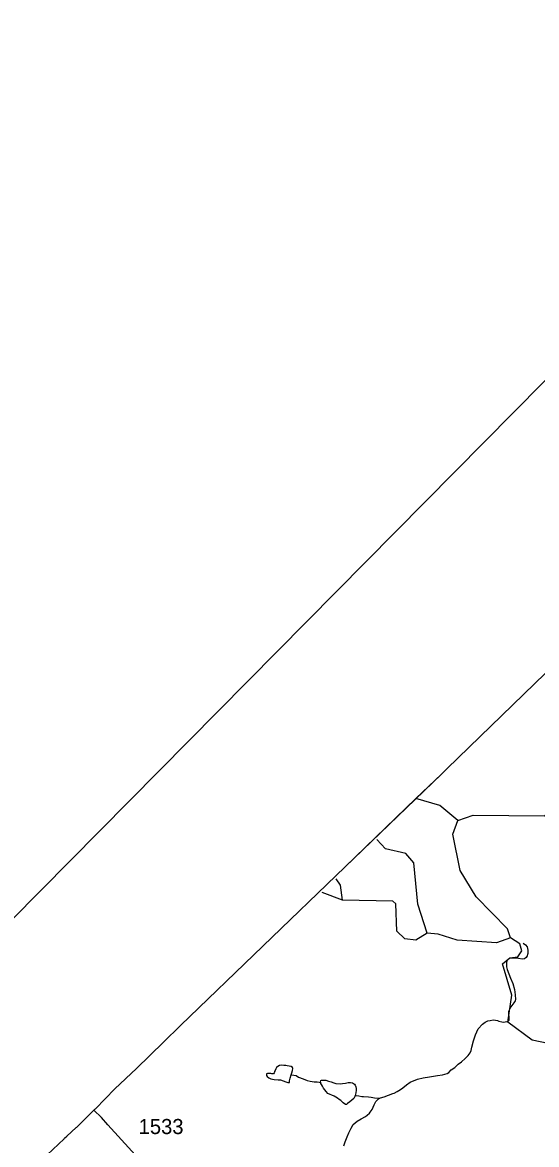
# Model space of a CAD drawing. Extents: x 2082433 to 2279600, y 546599 to 755198.
# Drawn here: x 2103767 to 2108023, y 660486 to 669779 of the extents above; entities that cross this region are included whole.
import ezdxf

# ---------------------------------------------------------------- set-up
doc = ezdxf.new("R2010")
doc.units = 0
for name, color, linetype in [('Exist Boundary Political CountyLine', 7, 'Continuous'), ('Exist Boundary Political Fire Districts', 7, 'Continuous'), ('Exist Hydrographic Creek Single Shore', 7, 'Continuous'), ('Exist Hydrographic Misc Water Feature', 7, 'Continuous'), ('Exist Road Secondary Type 51 Attributed', 7, 'Continuous'), ('Exist Road Secondary Type 51 Number Label', 7, 'Continuous'), ('Map Preparation Inset Cut Line', 7, 'Continuous')]:
    doc.layers.add(name, color=color, linetype=linetype)

msp = doc.modelspace()

# ---------------------------------------------------------------- linework, layer by layer
at = {"layer": 'Exist Boundary Political CountyLine'}
msp.add_lwpolyline([(2103923.6, 660357), (2104111.4, 660532.6), (2104116.5, 660537.2), (2104135.6, 660554.7), (2104212.3, 660626.5), (2104216.8, 660630.7), (2104328.6, 660739.9), (2104350.1, 660761.1), (2104367.3, 660777.8), (2104371.4, 660782.2), (2104533.4, 660946.6), (2104711.8, 661116.3), (2104934.1, 661333.9), (2105077, 661472.1), (2106439.6, 662784.6), (2107235.8, 663554.4), (2107283.8, 663600.8), (2108728.8, 665003.6), (2108808.7, 665076.2)], dxfattribs=at)
at = {"layer": 'Exist Boundary Political Fire Districts'}
msp.add_lwpolyline([(2103923.6, 660357.1), (2104111.4, 660532.7), (2104116.5, 660537.2), (2104135.6, 660554.8), (2104212.3, 660626.6), (2104216.8, 660630.7), (2104328.6, 660739.9), (2104350.1, 660761.1), (2104367.3, 660777.9), (2104371.4, 660782.3), (2104533.4, 660946.7), (2104711.8, 661116.3), (2104934.1, 661333.9), (2105077, 661472.1), (2106439.6, 662784.7), (2107025.2, 663350.8), (2107235.8, 663554.4), (2107283.8, 663600.8), (2108728.8, 665003.6)], dxfattribs=at)
at = {"layer": 'Exist Hydrographic Creek Single Shore'}
for points in [[(2107372.3, 663169.8), (2107222.4, 663294.2), (2107025.2, 663350.8)], [(2107808.2, 662196.4), (2107783.4, 662272.4), (2107524.2, 662536.8), (2107390.3, 662756), (2107331.3, 663055.8), (2107372.3, 663169.8)], [(2111604.3, 660692.2), (2111428.2, 660909), (2110970.3, 660908.5), (2110553.2, 660989.2), (2109503.4, 660977.6), (2109362.3, 660960.9), (2109069.9, 660883.2), (2108922.8, 660911.8), (2108807.7, 660960.9), (2108713.7, 661010.2), (2108576.1, 661073.8), (2108368, 661207.9), (2108303.2, 661284.2), (2107986.2, 661349.7), (2107786.3, 661498.1), (2107818.2, 661723.8), (2107742.4, 661981.2), (2107801.2, 662032.6), (2107867.3, 662041.1), (2107900.3, 662089.6), (2107884.3, 662149), (2107808.2, 662196.4)]]:
    msp.add_lwpolyline(points, dxfattribs=at)
at = {"layer": 'Exist Hydrographic Misc Water Feature'}
for points in [[(2107372.3, 663169.8), (2107497.4, 663213.1), (2108089.4, 663207.6), (2108197.4, 663297.4), (2108503.4, 663724.2), (2108760.3, 664217.6), (2108793.3, 664341.5)], [(2107117.4, 662236.7), (2107041.3, 662477.7), (2107007.3, 662819.6), (2106940.2, 662896.4), (2106773.3, 662935.9), (2106702.3, 663013.3)], [(2106416.3, 662510.2), (2106399.3, 662635.1), (2106364.8, 662685.6)], [(2106416.3, 662510.2), (2106249, 662573.2)], [(2107117.4, 662236.7), (2107025.3, 662179.5), (2106934.3, 662188), (2106867.2, 662251.7), (2106858.2, 662478.2), (2106833.4, 662501.7), (2106416.3, 662510.2)], [(2107808.2, 662196.4), (2107692.4, 662156.1), (2107367.3, 662179.2), (2107209.3, 662228.3), (2107117.4, 662236.7)], [(2107912.7, 662152.4), (2107932.5, 662138.5), (2107946.9, 662122.5), (2107950.8, 662094.7), (2107950.6, 662068.8), (2107948.7, 662060.5), (2107944.6, 662048.6), (2107936.9, 662034.8), (2107923.3, 662024.6), (2107905.3, 662020.5), (2107875.1, 662026.3), (2107843.1, 662028.3), (2107819.4, 662030.3), (2107799.1, 662026), (2107789.2, 662018.2), (2107776.9, 662006.2), (2107775.1, 661991.9), (2107775.5, 661956.2), (2107779.4, 661936.2), (2107793.5, 661898.3), (2107807.7, 661864.1), (2107827.8, 661820.5), (2107839.9, 661768.4), (2107847.7, 661726.7), (2107849.9, 661686.6), (2107846.2, 661676.6), (2107834.3, 661658.5), (2107818.1, 661638.2), (2107810.1, 661626.5), (2107792.3, 661588.2), (2107790.9, 661566.1), (2107792.7, 661542.3), (2107794.5, 661520.1), (2107794.5, 661512.4)], [(2106732.8, 660871.4), (2106760.7, 660881.3), (2106798.8, 660895.4), (2106834.7, 660907.4), (2106844.7, 660911.6), (2106870.6, 660925.5), (2106896.6, 660941.9), (2106916.3, 660955.9), (2106946.7, 660979.7), (2106978.4, 661002.1), (2107038.1, 661026.3), (2107084.5, 661038.3), (2107138.4, 661046.4), (2107202.2, 661056.6), (2107244, 661062.8), (2107282.1, 661074.9), (2107297.9, 661083), (2107317.8, 661104.8), (2107345.7, 661124.9), (2107374, 661151.1), (2107401.9, 661171.2), (2107431.6, 661199.1), (2107457.9, 661223.5), (2107473.8, 661245.4), (2107481.8, 661265.3), (2107487.4, 661293.3), (2107501.3, 661343.5), (2107517.1, 661393.4), (2107540.9, 661443.8), (2107577, 661481.7), (2107598.7, 661497.9), (2107620.9, 661510), (2107640.6, 661513.9), (2107662.9, 661517.8), (2107682.6, 661516), (2107700.6, 661512.1), (2107712.3, 661506.2), (2107736.3, 661502.2), (2107748.8, 661500.3), (2107764.4, 661502.4), (2107780.6, 661504.4), (2107788.6, 661506.5), (2107794.5, 661512.4)], [(2105992.8, 661062.9), (2105996.6, 661080.9), (2106002.6, 661098.7), (2106006.5, 661116.8), (2106002.4, 661123.1), (2105992.1, 661130.7), (2105976.1, 661134.7), (2105958.1, 661138.7), (2105948.3, 661140.6), (2105930.4, 661140.5), (2105910.3, 661142.7), (2105894.3, 661140.7), (2105880.2, 661132.7), (2105870.3, 661124.4), (2105864.6, 661112.3), (2105858.4, 661098.6), (2105854.5, 661090.3), (2105852.7, 661084.5), (2105850.9, 661078.3), (2105846.3, 661072.5), (2105842.7, 661072.2), (2105830.8, 661072.4), (2105822.6, 661074.5), (2105808.4, 661074.2), (2105800.8, 661074.1), (2105794.9, 661074.2), (2105788.5, 661072.3), (2105786.7, 661066.1), (2105786.7, 661058), (2105792.6, 661048.2), (2105806.8, 661038.3), (2105824.6, 661030.3), (2105852.5, 661024.5), (2105884.5, 661022.5), (2105904.6, 661020.7), (2105926.5, 661012.9), (2105947, 661004.9), (2105963, 660998.9), (2105971, 660998.9), (2105977, 661000.8), (2105978.4, 661012.7), (2105984.8, 661034.9), (2105992.8, 661062.9)], [(2105992.8, 661062.9), (2106012.8, 661061.1), (2106034.6, 661057), (2106052.6, 661044.9), (2106090.4, 661029.4), (2106124.6, 661017.4), (2106150.4, 661009.4), (2106182.4, 661005.4), (2106206.8, 661005.3), (2106236.4, 660999.6)], [(2106236.4, 660999.6), (2106234.7, 661009.6), (2106236.6, 661015.8), (2106244.4, 661017.5), (2106264.9, 661019.7), (2106278.6, 661018), (2106300.5, 661011.8), (2106322.5, 661004.1), (2106344.4, 660997.9), (2106362.7, 660991.9), (2106400.6, 660988.2), (2106416.8, 660990.2), (2106442.4, 660994.4), (2106462.7, 660998.2), (2106482.6, 660998.5), (2106498.6, 660996.5), (2106506.8, 660992.4), (2106516.9, 660986.4), (2106520.6, 660978.5), (2106528.6, 660964.7), (2106530.8, 660950.6), (2106530.8, 660934.8), (2106528.6, 660914.4), (2106522.8, 660892.6)], [(2106522.8, 660892.6), (2106519.1, 660882.6), (2106511.3, 660866.4), (2106494.9, 660852.6), (2106478.9, 660838.4), (2106459.2, 660824.4), (2106451, 660818.3), (2106440.8, 660818.2), (2106423.2, 660830.2), (2106403.3, 660850.3), (2106389.1, 660860.1), (2106375, 660869.9), (2106347.1, 660885.9), (2106295, 660909.7), (2106282.7, 660923.7), (2106270.6, 660937.7), (2106260.8, 660951.8), (2106251.1, 660967.8), (2106242.3, 660981.7), (2106238.4, 660991.6), (2106236.4, 660999.6)], [(2106428.1, 660474.6), (2106437.9, 660508.4), (2106456.2, 660550.6), (2106469.9, 660582.6), (2106487.7, 660620.5), (2106505.6, 660650.6), (2106537.4, 660678.7), (2106571.8, 660698.6), (2106607.5, 660716.7), (2106621.4, 660728.8), (2106639.3, 660744.8), (2106647.1, 660752.9), (2106661.2, 660777.1), (2106679.1, 660815), (2106692.8, 660841.3), (2106700.8, 660851), (2106712.7, 660861), (2106732.8, 660871.4)], [(2106522.8, 660892.6), (2106530.6, 660890.6), (2106551.1, 660888.7), (2106576.7, 660884.8), (2106590.9, 660882.7), (2106631.1, 660881.1), (2106654.9, 660879.1), (2106683, 660873.2), (2106711.1, 660871), (2106732.8, 660871.4)]]:
    msp.add_lwpolyline(points, dxfattribs=at)
at = {"layer": 'Exist Road Secondary Type 51 Attributed'}
msp.add_lwpolyline([(2106108, 658776), (2106081, 658813.2), (2105950, 658986.4), (2105531.9, 659502.7), (2105356.9, 659693.8), (2105197.7, 659860.9), (2105022.1, 660047.8), (2104870.6, 660212), (2104474.2, 660649.5), (2104420.4, 660709), (2104358.4, 660769.2)], dxfattribs=at)
at = {"layer": 'Map Preparation Inset Cut Line'}
msp.add_lwpolyline([(2115667.4, 674476.7), (2179108.5, 674476.7), (2179108.5, 645771.4), (2163899.7, 645768.1), (2163899.7, 630228.2), (2103425.3, 630228.2), (2103425.3, 662094.1)], close=True, dxfattribs=at)

# ---------------------------------------------------------------- texts
at = {"layer": 'Exist Road Secondary Type 51 Number Label'}
msp.add_text('1533', height=125, dxfattribs=at).set_placement((2104729, 660572.5))

doc.saveas('drawing.dxf')
